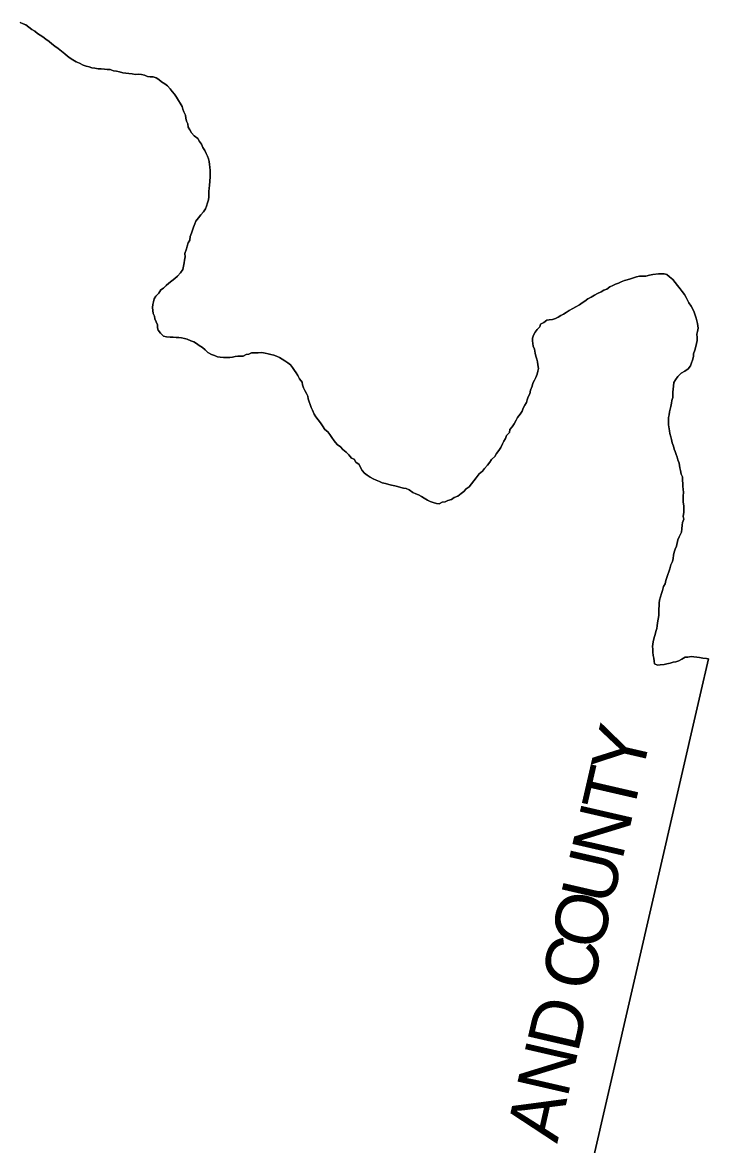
# Model space of a CAD drawing. Extents: x 1578669 to 1989827, y 208020 to 553079.
# Drawn here: x 1716333 to 1729434, y 440841 to 462264 of the extents above; entities that cross this region are included whole.
import ezdxf

# ---------------------------------------------------------------- set-up
doc = ezdxf.new("R2010")
doc.units = 0
doc.layers.add('GM_X_Adjacent_County', color=7, linetype='Continuous')
doc.layers.add('GM_X_Adjacent_County_Text', color=7, linetype='Continuous')

msp = doc.modelspace()

# ---------------------------------------------------------------- linework, layer by layer
at = {"layer": 'GM_X_Adjacent_County'}
for points in [[(1727145, 440204), (1729274, 449424), (1729434, 450116), (1729392, 450119), (1729326, 450126), (1729262, 450139), (1729207, 450146), (1729153, 450151), (1729099, 450160), (1729039, 450143), (1728985, 450143), (1728926, 450106), (1728864, 450075), (1728809, 450054), (1728755, 450050), (1728701, 450031), (1728639, 450018), (1728585, 450009), (1728511, 449998), (1728456, 449993), (1728403, 450017), (1728396, 450070), (1728391, 450128), (1728377, 450180), (1728368, 450241), (1728369, 450297), (1728362, 450351), (1728373, 450441), (1728397, 450519), (1728417, 450577), (1728430, 450633), (1728443, 450691), (1728452, 450745), (1728457, 450803), (1728470, 450873), (1728481, 450939), (1728484, 451003), (1728485, 451069), (1728492, 451127), (1728493, 451177), (1728498, 451231), (1728515, 451299), (1728534, 451359), (1728554, 451421), (1728576, 451493), (1728602, 451548), (1728619, 451612), (1728640, 451670), (1728653, 451726), (1728678, 451778), (1728693, 451830), (1728716, 451906), (1728743, 451971), (1728756, 452031), (1728767, 452093), (1728780, 452151), (1728799, 452209), (1728819, 452267), (1728845, 452383), (1728874, 452445), (1728914, 452534), (1728925, 452598), (1728930, 452668), (1728936, 452719), (1728959, 452778), (1728948, 452833), (1728961, 452915), (1728960, 452967), (1728959, 453033), (1728950, 453103), (1728949, 453153), (1728948, 453228), (1728953, 453290), (1728948, 453352), (1728945, 453402), (1728940, 453460), (1728935, 453521), (1728936, 453589), (1728909, 453641), (1728898, 453710), (1728886, 453762), (1728870, 453852), (1728845, 453915), (1728832, 453967), (1728816, 454017), (1728799, 454070), (1728780, 454120), (1728761, 454175), (1728740, 454239), (1728723, 454300), (1728716, 454354), (1728697, 454418), (1728689, 454470), (1728671, 454583), (1728666, 454643), (1728667, 454719), (1728680, 454771), (1728689, 454827), (1728700, 454879), (1728713, 454931), (1728727, 454993), (1728732, 455043), (1728751, 455105), (1728752, 455155), (1728751, 455205), (1728758, 455265), (1728762, 455319), (1728772, 455387), (1728802, 455439), (1728847, 455505), (1728912, 455568), (1728979, 455603), (1729044, 455652), (1729090, 455710), (1729109, 455766), (1729126, 455819), (1729143, 455883), (1729148, 455935), (1729171, 456009), (1729192, 456075), (1729205, 456135), (1729218, 456189), (1729215, 456249), (1729210, 456313), (1729224, 456365), (1729237, 456429), (1729223, 456515), (1729209, 456566), (1729194, 456618), (1729159, 456733), (1729133, 456790), (1729100, 456847), (1729058, 456911), (1729031, 456961), (1729005, 457014), (1728972, 457067), (1728928, 457129), (1728889, 457180), (1728841, 457239), (1728793, 457297), (1728752, 457354), (1728690, 457410), (1728639, 457453), (1728585, 457465), (1728533, 457464), (1728479, 457466), (1728367, 457453), (1728303, 457438), (1728236, 457420), (1728178, 457420), (1728114, 457419), (1728056, 457409), (1728001, 457388), (1727943, 457370), (1727882, 457352), (1727828, 457335), (1727767, 457311), (1727714, 457286), (1727658, 457265), (1727603, 457239), (1727550, 457214), (1727489, 457174), (1727433, 457151), (1727380, 457118), (1727315, 457086), (1727254, 457056), (1727195, 457021), (1727126, 456987), (1727073, 456940), (1727022, 456912), (1726967, 456873), (1726900, 456835), (1726843, 456802), (1726774, 456762), (1726717, 456727), (1726664, 456697), (1726614, 456668), (1726561, 456637), (1726510, 456611), (1726454, 456592), (1726393, 456586), (1726343, 456577), (1726288, 456538), (1726225, 456506), (1726209, 456455), (1726164, 456402), (1726123, 456348), (1726090, 456292), (1726071, 456238), (1726071, 456186), (1726080, 456134), (1726087, 456084), (1726110, 456027), (1726125, 455947), (1726134, 455893), (1726155, 455834), (1726166, 455782), (1726176, 455726), (1726185, 455657), (1726174, 455603), (1726159, 455548), (1726138, 455488), (1726113, 455436), (1726078, 455376), (1726063, 455320), (1726036, 455245), (1726019, 455173), (1725990, 455113), (1725971, 455061), (1725955, 455009), (1725924, 454957), (1725893, 454902), (1725872, 454842), (1725837, 454784), (1725784, 454723), (1725759, 454671), (1725722, 454601), (1725682, 454546), (1725641, 454492), (1725630, 454432), (1725575, 454379), (1725558, 454321), (1725525, 454267), (1725497, 454216), (1725469, 454146), (1725429, 454090), (1725382, 454035), (1725351, 453979), (1725292, 453922), (1725259, 453868), (1725212, 453813), (1725157, 453747), (1725117, 453696), (1725056, 453643), (1724997, 453567), (1724952, 453514), (1724905, 453452), (1724862, 453397), (1724808, 453362), (1724763, 453306), (1724708, 453273), (1724645, 453222), (1724579, 453194), (1724523, 453159), (1724458, 453138), (1724406, 453111), (1724344, 453108), (1724293, 453074), (1724237, 453081), (1724174, 453096), (1724118, 453115), (1724064, 453144), (1724005, 453183), (1723954, 453211), (1723896, 453244), (1723842, 453263), (1723785, 453292), (1723720, 453339), (1723662, 453368), (1723610, 453375), (1723556, 453386), (1723497, 453405), (1723445, 453415), (1723381, 453428), (1723327, 453445), (1723268, 453460), (1723202, 453477), (1723150, 453498), (1723087, 453523), (1723031, 453548), (1722972, 453585), (1722918, 453621), (1722867, 453658), (1722822, 453709), (1722788, 453764), (1722761, 453826), (1722700, 453871), (1722669, 453924), (1722617, 453948), (1722564, 454007), (1722515, 454062), (1722452, 454109), (1722405, 454162), (1722345, 454205), (1722286, 454274), (1722239, 454339), (1722202, 454394), (1722161, 454446), (1722110, 454495), (1722063, 454564), (1722026, 454617), (1721979, 454677), (1721934, 454734), (1721906, 454787), (1721872, 454859), (1721846, 454912), (1721829, 454970), (1721810, 455021), (1721791, 455079), (1721784, 455131), (1721755, 455182), (1721723, 455234), (1721698, 455289), (1721683, 455343), (1721672, 455396), (1721625, 455458), (1721594, 455521), (1721559, 455572), (1721527, 455622), (1721492, 455673), (1721451, 455724), (1721400, 455768), (1721346, 455805), (1721293, 455838), (1721239, 455867), (1721186, 455894), (1721130, 455913), (1721074, 455926), (1721022, 455934), (1720969, 455947), (1720901, 455962), (1720837, 455957), (1720759, 455958), (1720708, 455953), (1720657, 455932), (1720607, 455924), (1720547, 455893), (1720497, 455890), (1720445, 455893), (1720395, 455883), (1720343, 455874), (1720292, 455867), (1720229, 455866), (1720175, 455870), (1720111, 455875), (1720057, 455882), (1719997, 455905), (1719941, 455924), (1719876, 455965), (1719821, 456016), (1719770, 456061), (1719710, 456096), (1719659, 456133), (1719603, 456169), (1719547, 456186), (1719480, 456219), (1719428, 456230), (1719370, 456243), (1719318, 456248), (1719266, 456250), (1719211, 456257), (1719153, 456254), (1719085, 456259), (1719025, 456274), (1718968, 456329), (1718923, 456386), (1718915, 456436), (1718910, 456490), (1718886, 456548), (1718859, 456607), (1718854, 456657), (1718827, 456708), (1718822, 456766), (1718817, 456822), (1718820, 456876), (1718833, 456932), (1718850, 456986), (1718879, 457041), (1718936, 457098), (1718977, 457158), (1719028, 457193), (1719077, 457244), (1719131, 457285), (1719184, 457330), (1719245, 457377), (1719296, 457422), (1719351, 457485), (1719394, 457547), (1719411, 457613), (1719424, 457674), (1719427, 457728), (1719443, 457788), (1719436, 457853), (1719463, 457940), (1719476, 457994), (1719496, 458054), (1719527, 458107), (1719538, 458175), (1719559, 458239), (1719578, 458301), (1719601, 458357), (1719622, 458418), (1719645, 458472), (1719696, 458531), (1719737, 458588), (1719789, 458646), (1719826, 458705), (1719847, 458759), (1719864, 458823), (1719883, 458874), (1719890, 458934), (1719893, 458988), (1719894, 459040), (1719897, 459092), (1719902, 459155), (1719909, 459225), (1719915, 459325), (1719920, 459385), (1719917, 459437), (1719911, 459501), (1719906, 459553), (1719899, 459608), (1719886, 459658), (1719869, 459712), (1719840, 459763), (1719815, 459822), (1719780, 459874), (1719749, 459939), (1719716, 459990), (1719679, 460045), (1719614, 460098), (1719563, 460157), (1719528, 460216), (1719497, 460267), (1719488, 460327), (1719467, 460381), (1719452, 460434), (1719445, 460492), (1719417, 460559), (1719398, 460611), (1719381, 460662), (1719344, 460724), (1719311, 460775), (1719274, 460836), (1719237, 460893), (1719194, 460948), (1719155, 460999), (1719100, 461052), (1719049, 461089), (1718990, 461130), (1718939, 461177), (1718885, 461206), (1718826, 461223), (1718774, 461228), (1718718, 461231), (1718664, 461259), (1718607, 461272), (1718549, 461279), (1718485, 461270), (1718425, 461283), (1718363, 461286), (1718309, 461297), (1718251, 461304), (1718186, 461324), (1718130, 461331), (1718074, 461340), (1718009, 461363), (1717951, 461364), (1717897, 461371), (1717839, 461380), (1717779, 461378), (1717717, 461391), (1717658, 461400), (1717606, 461417), (1717548, 461432), (1717491, 461451), (1717423, 461485), (1717360, 461514), (1717298, 461547), (1717245, 461580), (1717194, 461619), (1717141, 461662), (1717078, 461718), (1717017, 461765), (1716950, 461814), (1716897, 461857), (1716841, 461901), (1716778, 461946), (1716725, 461987), (1716672, 462022), (1716618, 462055), (1716567, 462096), (1716514, 462131), (1716457, 462172), (1716400, 462216), (1716348, 462239), (1716287, 462264)], [(1716287, 462264), (1716348, 462239), (1716400, 462216), (1716457, 462172), (1716514, 462131), (1716567, 462096), (1716618, 462055), (1716672, 462022), (1716725, 461987), (1716778, 461946), (1716841, 461901), (1716897, 461857), (1716950, 461814), (1717017, 461765), (1717078, 461718), (1717141, 461662), (1717194, 461619), (1717245, 461580), (1717298, 461547), (1717360, 461514), (1717423, 461485), (1717491, 461451), (1717548, 461432), (1717606, 461417), (1717658, 461400), (1717717, 461391), (1717779, 461378), (1717839, 461380), (1717897, 461371), (1717951, 461364), (1718009, 461363), (1718074, 461340), (1718130, 461331), (1718186, 461324), (1718251, 461304), (1718309, 461297), (1718363, 461286), (1718425, 461283), (1718485, 461270), (1718549, 461279), (1718607, 461272), (1718664, 461259), (1718718, 461231), (1718774, 461228), (1718826, 461223), (1718885, 461206), (1718939, 461177), (1718990, 461130), (1719049, 461089), (1719100, 461052), (1719155, 460999), (1719194, 460948), (1719237, 460893), (1719274, 460836), (1719311, 460775), (1719344, 460724), (1719381, 460662), (1719398, 460611), (1719417, 460559), (1719445, 460492), (1719452, 460434), (1719467, 460381), (1719488, 460327), (1719497, 460267), (1719528, 460216), (1719563, 460157), (1719614, 460098), (1719679, 460045), (1719716, 459990), (1719749, 459939), (1719780, 459874), (1719815, 459822), (1719840, 459763), (1719869, 459712), (1719886, 459658), (1719899, 459608), (1719906, 459553), (1719911, 459501), (1719917, 459437), (1719920, 459385), (1719915, 459325), (1719909, 459225), (1719902, 459155), (1719897, 459092), (1719894, 459040), (1719893, 458988), (1719890, 458934), (1719883, 458874), (1719864, 458823), (1719847, 458759), (1719826, 458705), (1719789, 458646), (1719737, 458588), (1719696, 458531), (1719645, 458472), (1719622, 458418), (1719601, 458357), (1719578, 458301), (1719559, 458239), (1719538, 458175), (1719527, 458107), (1719496, 458054), (1719476, 457994), (1719463, 457940), (1719436, 457853), (1719443, 457788), (1719427, 457728), (1719424, 457674), (1719411, 457613), (1719394, 457547), (1719351, 457485), (1719296, 457422), (1719245, 457377), (1719184, 457330), (1719131, 457285), (1719077, 457244), (1719028, 457193), (1718977, 457158), (1718936, 457098), (1718879, 457041), (1718850, 456986), (1718833, 456932), (1718820, 456876), (1718817, 456822), (1718822, 456766), (1718827, 456708), (1718854, 456657), (1718859, 456607), (1718886, 456548), (1718910, 456490), (1718915, 456436), (1718923, 456386), (1718968, 456329), (1719025, 456274), (1719085, 456259), (1719153, 456254), (1719211, 456257), (1719266, 456250), (1719318, 456248), (1719370, 456243), (1719428, 456230), (1719480, 456219), (1719547, 456186), (1719603, 456169), (1719659, 456133), (1719710, 456096), (1719770, 456061), (1719821, 456016), (1719876, 455965), (1719941, 455924), (1719997, 455905), (1720057, 455882), (1720111, 455875), (1720175, 455870), (1720229, 455866), (1720292, 455867), (1720343, 455874), (1720395, 455883), (1720445, 455893), (1720497, 455890), (1720547, 455893), (1720607, 455924), (1720657, 455932), (1720708, 455953), (1720759, 455958), (1720837, 455957), (1720901, 455962), (1720969, 455947), (1721022, 455934), (1721074, 455926), (1721130, 455913), (1721186, 455894), (1721239, 455867), (1721293, 455838), (1721346, 455805), (1721400, 455768), (1721451, 455724), (1721492, 455673), (1721527, 455622), (1721559, 455572), (1721594, 455521), (1721625, 455458), (1721672, 455396), (1721683, 455343), (1721698, 455289), (1721723, 455234), (1721755, 455182), (1721784, 455131), (1721791, 455079), (1721810, 455021), (1721829, 454970), (1721846, 454912), (1721872, 454859), (1721906, 454787), (1721934, 454734), (1721979, 454677), (1722026, 454617), (1722063, 454564), (1722110, 454495), (1722161, 454446), (1722202, 454394), (1722239, 454339), (1722286, 454274), (1722345, 454205), (1722405, 454162), (1722452, 454109), (1722515, 454062), (1722564, 454007), (1722617, 453948), (1722669, 453924), (1722700, 453871), (1722761, 453826), (1722788, 453764), (1722822, 453709), (1722867, 453658), (1722918, 453621), (1722972, 453585), (1723031, 453548), (1723087, 453523), (1723150, 453498), (1723202, 453477), (1723268, 453460), (1723327, 453445), (1723381, 453428), (1723445, 453415), (1723497, 453405), (1723556, 453386), (1723610, 453375), (1723662, 453368), (1723720, 453339), (1723785, 453292), (1723842, 453263), (1723896, 453244), (1723954, 453211), (1724005, 453183), (1724064, 453144), (1724118, 453115), (1724174, 453096), (1724237, 453081), (1724293, 453074), (1724344, 453108), (1724406, 453111), (1724458, 453138), (1724523, 453159), (1724579, 453194), (1724645, 453222), (1724708, 453273), (1724763, 453306), (1724808, 453362), (1724862, 453397), (1724905, 453452), (1724952, 453514), (1724997, 453567), (1725056, 453643), (1725117, 453696), (1725157, 453747), (1725212, 453813), (1725259, 453868), (1725292, 453922), (1725351, 453979), (1725382, 454035), (1725429, 454090), (1725469, 454146), (1725497, 454216), (1725525, 454267), (1725558, 454321), (1725575, 454379), (1725630, 454432), (1725641, 454492), (1725682, 454546), (1725722, 454601), (1725759, 454671), (1725784, 454723), (1725837, 454784), (1725872, 454842), (1725893, 454902), (1725924, 454957), (1725955, 455009), (1725971, 455061), (1725990, 455113), (1726019, 455173), (1726036, 455245), (1726063, 455320), (1726078, 455376), (1726113, 455436), (1726138, 455488), (1726159, 455548), (1726174, 455603), (1726185, 455657), (1726176, 455726), (1726166, 455782), (1726155, 455834), (1726134, 455893), (1726125, 455947), (1726110, 456027), (1726087, 456084), (1726080, 456134), (1726071, 456186), (1726071, 456238), (1726090, 456292), (1726123, 456348), (1726164, 456402), (1726209, 456455), (1726225, 456506), (1726288, 456538), (1726343, 456577), (1726393, 456586), (1726454, 456592), (1726510, 456611), (1726561, 456637), (1726614, 456668), (1726664, 456697), (1726717, 456727), (1726774, 456762), (1726843, 456802), (1726900, 456835), (1726967, 456873), (1727022, 456912), (1727073, 456940), (1727126, 456987), (1727195, 457021), (1727254, 457056), (1727315, 457086), (1727380, 457118), (1727433, 457151), (1727489, 457174), (1727550, 457214), (1727603, 457239), (1727658, 457265), (1727714, 457286), (1727767, 457311), (1727828, 457335), (1727882, 457352), (1727943, 457370), (1728001, 457388), (1728056, 457409), (1728114, 457419), (1728178, 457420), (1728236, 457420), (1728303, 457438), (1728367, 457453), (1728479, 457466), (1728533, 457464), (1728585, 457465), (1728639, 457453), (1728690, 457410), (1728752, 457354), (1728793, 457297), (1728841, 457239), (1728889, 457180), (1728928, 457129), (1728972, 457067), (1729005, 457014), (1729031, 456961), (1729058, 456911), (1729100, 456847), (1729133, 456790), (1729159, 456733), (1729194, 456618), (1729209, 456566), (1729223, 456515), (1729237, 456429), (1729224, 456365), (1729210, 456313), (1729215, 456249), (1729218, 456189), (1729205, 456135), (1729192, 456075), (1729171, 456009), (1729148, 455935), (1729143, 455883), (1729126, 455819), (1729109, 455766), (1729090, 455710), (1729044, 455652), (1728979, 455603), (1728912, 455568), (1728847, 455505), (1728802, 455439), (1728772, 455387), (1728762, 455319), (1728758, 455265), (1728751, 455205), (1728752, 455155), (1728751, 455105), (1728732, 455043), (1728727, 454993), (1728713, 454931), (1728700, 454879), (1728689, 454827), (1728680, 454771), (1728667, 454719), (1728666, 454643), (1728671, 454583), (1728689, 454470), (1728697, 454418), (1728716, 454354), (1728723, 454300), (1728740, 454239), (1728761, 454175), (1728780, 454120), (1728799, 454070), (1728816, 454017), (1728832, 453967), (1728845, 453915), (1728870, 453852), (1728886, 453762), (1728898, 453710), (1728909, 453641), (1728936, 453589), (1728935, 453521), (1728940, 453460), (1728945, 453402), (1728948, 453352), (1728953, 453290), (1728948, 453228), (1728949, 453153), (1728950, 453103), (1728959, 453033), (1728960, 452967), (1728961, 452915), (1728948, 452833), (1728959, 452778), (1728936, 452719), (1728930, 452668), (1728925, 452598), (1728914, 452534), (1728874, 452445), (1728845, 452383), (1728819, 452267), (1728799, 452209), (1728780, 452151), (1728767, 452093), (1728756, 452031), (1728743, 451971), (1728716, 451906), (1728693, 451830), (1728678, 451778), (1728653, 451726), (1728640, 451670), (1728619, 451612), (1728602, 451548), (1728576, 451493), (1728554, 451421), (1728534, 451359), (1728515, 451299), (1728498, 451231), (1728493, 451177), (1728492, 451127), (1728485, 451069), (1728484, 451003), (1728481, 450939), (1728470, 450873), (1728457, 450803), (1728452, 450745), (1728443, 450691), (1728430, 450633), (1728417, 450577), (1728397, 450519), (1728373, 450441), (1728362, 450351), (1728369, 450297), (1728368, 450241), (1728377, 450180), (1728391, 450128), (1728396, 450070), (1728403, 450017), (1728456, 449993), (1728511, 449998), (1728585, 450009), (1728639, 450018), (1728701, 450031), (1728755, 450050), (1728809, 450054), (1728864, 450075), (1728926, 450106), (1728985, 450143), (1729039, 450143), (1729099, 450160), (1729153, 450151), (1729207, 450146), (1729262, 450139), (1729326, 450126), (1729392, 450119), (1729434, 450116), (1729274, 449424), (1727145, 440204)]]:
    msp.add_lwpolyline(points, dxfattribs=at)

# ---------------------------------------------------------------- texts
at = {"layer": 'GM_X_Adjacent_County_Text'}
for s, rotation, p in [('Y', 77.0078, (1728151, 447838)), ('T', 77.0074, (1727983, 447109)), ('N', 77.0078, (1727784, 446248)), ('U', 77.0078, (1727585, 445386)), ('O', 77.0078, (1727386, 444524)), ('C', 77.0078, (1727203, 443731)), ('D', 77.0077, (1726936, 442573)), ('N', 77.0143, (1726737, 441712)), ('A', 77.2976, (1726543, 440850))]:
    msp.add_text(s, height=1000, rotation=rotation, dxfattribs=at).set_placement(p)

doc.saveas('drawing.dxf')
